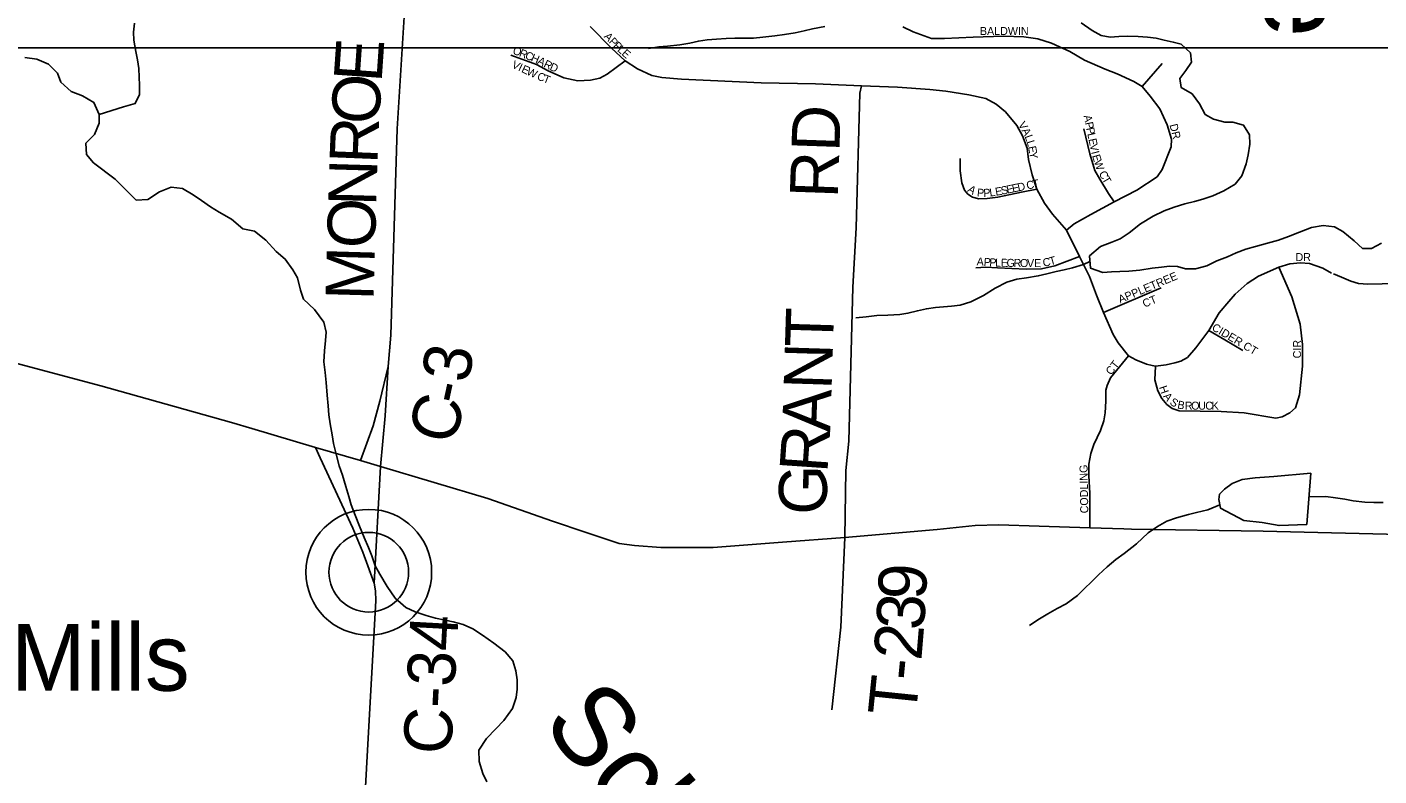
# Model space of a CAD drawing. Extents: x 1759416 to 2214760, y 252598 to 1116833.
# Drawn here: x 2002804 to 2011247, y 875868 to 880547 of the extents above; entities that cross this region are included whole.
import ezdxf

# ---------------------------------------------------------------- set-up
doc = ezdxf.new("R2010")
doc.units = 0
for name, color, linetype in [('GM_X_County_Road', 7, 'Continuous'), ('GM_X_County_Road_Text', 7, 'Continuous'), ('GM_X_County_Subdivision', 7, 'Continuous'), ('GM_X_County_Subdivision_Text', 7, 'Continuous'), ('GM_X_Major_Lake', 7, 'Continuous'), ('GM_X_Major_Lake_Text', 7, 'Continuous'), ('GM_X_Minor_Lake', 7, 'Continuous'), ('GM_X_Minor_River', 7, 'Continuous'), ('GM_X_Minor_River_Text', 7, 'Continuous'), ('GM_X_Township', 7, 'Continuous'), ('GM_X_Township_Road', 7, 'Continuous'), ('GM_X_Township_Road_Text', 7, 'Continuous'), ('GM_X_Township_Subdivision', 7, 'Continuous'), ('GM_X_Township_Subdivision_Text', 7, 'Continuous'), ('GM_X_Unincorporated', 7, 'Continuous'), ('GM_X_Unincorporated_Location', 7, 'Continuous'), ('GM_X_Unincorporated_Text', 7, 'Continuous'), ('GM_X_US_Route', 7, 'Continuous'), ('SC_Scratch1', 7, 'Continuous')]:
    doc.layers.add(name, color=color, linetype=linetype)

msp = doc.modelspace()

# ---------------------------------------------------------------- linework, layer by layer
at = {"layer": 'GM_X_County_Road'}
for points in [[(2004887.1, 877838.9), (2004966.1, 878054.7), (2005006.3, 878210), (2005059.3, 878425.5), (2005076, 878622.8), (2005114.2, 879911.6), (2005203.2, 881311.9), (2005266.8, 882813.7), (2005306.3, 883397.6), (2005439.1, 886066.7), (2005449.8, 886268.9), (2005489.1, 887010.5), (2005555.5, 888282.1), (2005602.6, 889171.2), (2005650.9, 890084.8), (2005769.6, 892327), (2005807.5, 893043.9), (2005864.5, 894121.1), (2005998.4, 896652.4), (2006004, 896754.8), (2006008, 896849.4)], [(2004604.6, 877920.9), (2004634.9, 877856.3), (2004837.9, 877415.8), (2004901, 877266.7), (2004971, 877072.8), (2004980.6, 877025.1), (2004981.6, 876961.9), (2004926.8, 875992.2), (2004864.9, 874839.9), (2004839.1, 874117.8)]]:
    msp.add_lwpolyline(points, dxfattribs=at)
at = {"layer": 'GM_X_County_Subdivision'}
for points in [[(2010951.6, 879009.8), (2010896.7, 879040.3), (2010812.5, 879069), (2010757.1, 879074.7), (2010690.1, 879067.1), (2010621.2, 879046), (2010495, 878990.5), (2010424.2, 878944.6), (2010349.9, 878877.8), (2010309.1, 878832.4), (2010249.7, 878761.9), (2010184.8, 878650.5), (2010103.4, 878541.7), (2010052, 878482.4), (2010010.4, 878459.8), (2009971.2, 878447.9), (2009917.8, 878437.3), (2009851.3, 878429), (2009831.2, 878432.5), (2009794.3, 878440.8), (2009727.9, 878468.1), (2009682.8, 878491.9), (2009618.4, 878573.2), (2009586.1, 878625.1), (2009525.8, 878762.7), (2009483.6, 878872.2), (2009440.1, 878988.7), (2009377, 879113.6), (2009296.1, 879276.8), (2009207.5, 879378.6), (2009158.3, 879446), (2009111.2, 879534.9), (2009080.2, 879623.7), (2009058.8, 879718.9), (2009049, 879789.7), (2009021.4, 879866.4), (2008984.6, 879930.9), (2008915.6, 880016.8), (2008855.8, 880064.3), (2008791.4, 880101.2), (2008685.6, 880122.6), (2008541.4, 880145.6), (2008441.7, 880156.4), (2008240.8, 880171.7), (2008015.4, 880180), (2007728.8, 880192.7), (2007389.6, 880198.1), (2006891.7, 880221.5), (2006768.4, 880232), (2006705.2, 880244.1), (2006616.5, 880286.2), (2006539.8, 880335.8), (2006454, 880415.6), (2006320.2, 880551)], [(2011624.5, 878951.4), (2011178.4, 878941.3), (2011119.3, 878944.7), (2011070.6, 878958.4), (2011013.2, 878984.1), (2010962.5, 879005.4)], [(2009542.2, 878278.5), (2009548.6, 878306.6), (2009571.1, 878355.3), (2009682.8, 878491.9)], [(2009441.6, 877417), (2009441.8, 877634.6), (2009435.5, 877741.9), (2009435.5, 877816.1), (2009446.5, 877882.4), (2009466.7, 877939.6), (2009508.2, 878025.2), (2009528.4, 878086.9), (2009537.9, 878136.8), (2009541.5, 878209.2), (2009540.3, 878269.8), (2009542.2, 878278.5)]]:
    msp.add_lwpolyline(points, dxfattribs=at)
at = {"layer": 'GM_X_Major_Lake'}
for points in [[(2009387.4, 880573.7), (2009455.6, 880525.8), (2009511.8, 880493.9), (2009568, 880484.1), (2009622, 880488.3), (2009678.1, 880490.5), (2009742.2, 880488.7), (2009802.3, 880482.9), (2009856.4, 880477.1), (2009906.5, 880465.2), (2009962.6, 880453.4), (2010012.7, 880439.5), (2010071, 880385.6), (2010075.3, 880327.5), (2010041.4, 880275.3), (2010003.5, 880225.1), (2010011.8, 880169), (2010080, 880129.1), (2010126.3, 880067.2), (2010162.6, 880001.2), (2010212.8, 879971.3), (2010285, 879953.5), (2010335.1, 879953.6), (2010401.2, 879933.8), (2010439.5, 879873.8), (2010439.7, 879815.7), (2010430, 879747.5), (2010418.2, 879691.4), (2010390.4, 879617.2), (2010348.6, 879564.9), (2010278.6, 879522.6), (2010208.6, 879492.3), (2010146.6, 879472), (2010094.6, 879457.8), (2010034.6, 879441.6), (2009968.6, 879421.3), (2009904.6, 879399), (2009836.6, 879364.7), (2009758.7, 879316.4), (2009686.8, 879262), (2009630.9, 879223.8), (2009578.9, 879203.5), (2009506.9, 879175.2), (2009439, 879116.9), (2009445.3, 879040.7), (2009521.5, 879012.9), (2009575.6, 879017.1), (2009629.6, 879019.3), (2009685.7, 879021.5), (2009753.8, 879027.8), (2009829.8, 879040), (2009887.9, 879046.3), (2009937.9, 879052.4), (2009988, 879050.6), (2010038.1, 879036.8), (2010102.2, 879037), (2010172.3, 879055.3), (2010234.2, 879085.5), (2010300.2, 879111.8)], [(2010300.2, 879111.8), (2010356.2, 879136), (2010416.2, 879158.3), (2010476.2, 879176.5), (2010550.2, 879196.8), (2010620.3, 879215.1), (2010682.3, 879237.4), (2010750.3, 879265.7), (2010826.3, 879294), (2010898.3, 879306.2), (2010968.4, 879298.5), (2011020.6, 879268.6), (2011092.9, 879210.7), (2011145.2, 879162.8), (2011201.3, 879163), (2011263.2, 879197.3)]]:
    msp.add_lwpolyline(points, dxfattribs=at)
at = {"layer": 'GM_X_Minor_Lake'}
for points in [[(2010822.1, 877758.8), (2010589.9, 877738), (2010473.8, 877729.6), (2010393.7, 877719.3), (2010329.7, 877695), (2010281.8, 877658.8), (2010251.8, 877628.6), (2010246, 877594.5), (2010258.2, 877540.5), (2010402.7, 877462.8), (2010516.9, 877451.2), (2010623.1, 877431.5), (2010797.3, 877438.1)], [(2010797.3, 877438.1), (2010822.1, 877758.8)]]:
    msp.add_lwpolyline(points, dxfattribs=at)
at = {"layer": 'GM_X_Minor_River'}
for points in [[(2003254.4, 879999.5), (2003407, 880048.1), (2003479, 880068.3), (2003506.9, 880124.6), (2003506.6, 880184.7), (2003504.4, 880234.8), (2003502.2, 880286.9), (2003494, 880343), (2003483.8, 880395), (2003469.5, 880465.1), (2003469.3, 880515.2), (2003475.1, 880571.4)], [(2007785.2, 880550.1), (2007709.2, 880535.8), (2007657.1, 880523.6), (2007601.1, 880511.4), (2007535, 880501.2), (2007473, 880492.9), (2007398.9, 880482.7), (2007340.9, 880478.4), (2007224.7, 880478), (2007170.6, 880475.9), (2007108.6, 880471.6), (2007050.5, 880467.4), (2006996.5, 880459.2), (2006942.4, 880447), (2006880.4, 880436.8), (2006804.3, 880428.5), (2006750.2, 880424.3), (2006684.2, 880412.1)], [(2002790.2, 880357), (2002864.2, 880346.5), (2002938.1, 880314), (2002993.8, 880259.5), (2003015.5, 880203.3), (2003079.1, 880144.8), (2003149, 880116.3), (2003220.8, 880075.8), (2003254.4, 879999.5), (2003254, 879945.4), (2003225.6, 879875.4), (2003171.2, 879821.7), (2003174.7, 879751.6), (2003218.4, 879699.2), (2003354.7, 879596.9)], [(2005674.3, 875831.2), (2005650.1, 875883.3), (2005627.8, 875957.3), (2005625.5, 876029.5), (2005673.3, 876101.8), (2005731.1, 876162.1), (2005781, 876214.4), (2005834.8, 876288.7), (2005858.6, 876356.9), (2005864.4, 876409.1), (2005864.2, 876467.2), (2005855.9, 876525.3), (2005837.7, 876587.3), (2005789.4, 876643.3), (2005719.1, 876697.2), (2005648.8, 876747), (2005588.6, 876786.9), (2005528.4, 876814.8), (2005464.2, 876830.6), (2005414.1, 876840.4), (2005354, 876854.2), (2005295.8, 876870.1), (2005227.6, 876893.9), (2005169.5, 876919.7), (2005103.1, 876977.6), (2005052.8, 877051.6), (2005006.4, 877127.6), (2004978.2, 877179.6), (2004957.9, 877243.7), (2004935.7, 877295.7), (2004909.4, 877357.7), (2004879.1, 877427.8), (2004852.8, 877497.8), (2004828.5, 877561.9), (2004812.3, 877613.9), (2004794, 877676), (2004773.7, 877746), (2004753.5, 877806.1), (2004737.2, 877870.2), (2004716.9, 877944.3), (2004708.7, 877998.3), (2004696.4, 878068.4), (2004688.2, 878124.5), (2004684, 878180.6), (2004677.7, 878246.8), (2004671.4, 878326.9), (2004665.1, 878389), (2004656.9, 878455.1), (2004660.6, 878523.2), (2004668.4, 878587.4), (2004672.2, 878639.5), (2004657.9, 878703.6), (2004599.5, 878781.6), (2004531.2, 878847.5), (2004510.9, 878903.5), (2004492.6, 878979.6), (2004464.4, 879029.6), (2004416.1, 879097.6), (2004359.8, 879145.5), (2004295.4, 879215.4), (2004223.1, 879271.3), (2004151, 879287.1), (2004080.6, 879346.9), (2004004.4, 879390.8), (2003950.2, 879422.7), (2003893.9, 879462.5), (2003841.7, 879498.4), (2003773.5, 879538.3), (2003703.4, 879546), (2003631.4, 879517.8), (2003557.5, 879469.4), (2003485.4, 879465.1), (2003413, 879539), (2003354.7, 879596.9)], [(2009441.8, 879082.9), (2009401.2, 879062.6), (2009333.1, 879042.4), (2009281.1, 879030.2), (2009231.1, 879020), (2009173.1, 879005.7), (2009119, 878991.5), (2009045, 878979.2), (2008984.9, 878971), (2008922.9, 878952.8), (2008850.9, 878916.4), (2008777, 878870.1), (2008697.1, 878829.7), (2008631.1, 878809.5), (2008577, 878803.3), (2008526.9, 878799.1), (2008476.9, 878794.9), (2008420.8, 878786.7), (2008364.8, 878774.5), (2008304.8, 878758.2), (2008254.7, 878750.1), (2008178.7, 878745.8), (2008110.6, 878743.6), (2008044.5, 878737.3), (2007980.4, 878729.1)], [(2010253.2, 877562.4), (2010178.1, 877530.2), (2010108.1, 877513.9), (2010058, 877501.7), (2009982, 877481.4), (2009922, 877459.2), (2009864.1, 877426.9), (2009806.1, 877386.6), (2009732.3, 877318.2), (2009656.4, 877257.8), (2009604.5, 877219.6), (2009548.6, 877173.3), (2009494.7, 877125), (2009365, 876994.3), (2009293.1, 876943.9), (2009237.2, 876913.7), (2009179.2, 876881.4), (2009117.2, 876843.1), (2009065.3, 876806.9)], [(2011273.4, 877576), (2011215.4, 877575.8), (2011159.3, 877577.6), (2011085.1, 877587.4), (2011033, 877597.2), (2010974.9, 877605), (2010914.8, 877612.9), (2010810.8, 877611.8)]]:
    msp.add_lwpolyline(points, dxfattribs=at)
at = {"layer": 'GM_X_Township'}
for points in [[(2005439.1, 886066.7), (2005306.3, 883397.6), (2005266.8, 882813.7), (2005203.2, 881311.9), (2005114.2, 879911.6), (2005076, 878622.8), (2005059.3, 878425.5), (2005039.2, 878116.8), (2005010.5, 877801.8), (2004971, 877072.8), (2004980.6, 877025.1), (2004981.6, 876961.9), (2004926.8, 875992.2), (2004864.9, 874839.9), (2004839.1, 874117.9), (2004693.6, 871221), (2004641.5, 870054.3), (2000935, 870208.1)], [(2015532.7, 869393.7), (2009471.5, 869625.9), (2009435.1, 869627.4), (2009323.1, 869633.6), (2008493.1, 869662.6), (2005581.9, 869797.5), (2004630.6, 869830), (2004641.5, 870054.3), (2004693.6, 871221), (2004839.1, 874117.9), (2004864.9, 874839.9), (2004926.8, 875992.2), (2004981.6, 876961.9), (2004980.6, 877025.1), (2004971, 877072.8), (2005010.5, 877801.8), (2005039.2, 878116.8), (2005059.3, 878425.5), (2005076, 878622.8), (2005114.2, 879911.6), (2005203.2, 881311.9), (2005266.8, 882813.7), (2005306.3, 883397.6), (2005439.1, 886066.7)]]:
    msp.add_lwpolyline(points, dxfattribs=at)
at = {"layer": 'GM_X_Township_Road'}
for points in [[(2007911.8, 877357.1), (2007917.9, 877777), (2007935.7, 877959.2), (2007961.9, 878922.5), (2007981, 879292.6), (2008004.5, 880134.6), (2008015.4, 880180)], [(2007830.9, 876280.1), (2007886.3, 876798.1), (2007911.8, 877357.1)]]:
    msp.add_lwpolyline(points, dxfattribs=at)
at = {"layer": 'GM_X_Township_Subdivision'}
for points in [[(2009296.1, 879276.8), (2009343.8, 879317.8), (2009447.2, 879375.4), (2009593.6, 879454.1), (2009735.2, 879527.7), (2009860.8, 879611.9), (2009893.6, 879657.1), (2009948.3, 879798.1), (2009950.4, 879846.5), (2009925.1, 879935), (2009878.3, 880036.4), (2009818.3, 880116.1), (2009768.7, 880174.7), (2009715.2, 880206.6), (2009612.5, 880254.5), (2009537, 880284), (2009409, 880339.8), (2009317.1, 880394), (2009251.5, 880423.5), (2009202.3, 880446.5), (2009117, 880472.7), (2009030, 880485.9), (2008902.1, 880490.8), (2008712.3, 880483.8), (2008532.8, 880475.2), (2008451.8, 880476.1), (2008338.9, 880517.6), (2008273.3, 880548.5)], [(2005825.7, 880370.4), (2005984.8, 880313.3), (2006058.5, 880274.2), (2006156.2, 880229), (2006243.5, 880211), (2006321.7, 880214), (2006381.8, 880227.5), (2006427, 880253.1), (2006539.8, 880335.8)], [(2009768.7, 880174.7), (2009893, 880318.2)], [(2009593.6, 879454.1), (2009557.6, 879507.6), (2009502.8, 879597.2), (2009473.4, 879650.6), (2009441.8, 879755.6), (2009404.1, 879911.5)], [(2008631.9, 879725.3), (2008631.9, 879648.6), (2008642.6, 879573.4), (2008658, 879527.4), (2008679.4, 879502.9), (2008708.6, 879484.5), (2008748.4, 879473.7), (2008801, 879476), (2008867.3, 879484.6), (2009013.9, 879515.6), (2009111.2, 879534.9)], [(2008729.9, 879042.3), (2008791.9, 879047), (2008864.8, 879042), (2009044.4, 879035), (2009139.8, 879036.4), (2009222.7, 879054.7), (2009377, 879113.6)], [(2009851.3, 878429), (2009847.8, 878342.2), (2009866.7, 878273.4), (2009890.5, 878227), (2009921.4, 878189.1), (2009954.6, 878164.1), (2009998.5, 878148.7), (2010260.9, 878143.9), (2010405.8, 878135.6), (2010602.6, 878103.9), (2010642.6, 878112.1), (2010690.5, 878136.4), (2010726.4, 878166.7), (2010751.3, 878248), (2010768.6, 878427.9), (2010768.6, 878563.8), (2010755.1, 878690.1), (2010703.5, 878860.4), (2010621.2, 879046)], [(2009525.8, 878762.7), (2009886.4, 878918.5)], [(2010184.8, 878650.5), (2010285, 878592.1), (2010397.2, 878526.2)]]:
    msp.add_lwpolyline(points, dxfattribs=at)
at = {"layer": 'GM_X_Unincorporated'}
for radius in [392.8, 249]:
    msp.add_circle((2004937.8, 877140.6), radius, dxfattribs=at)
at = {"layer": 'GM_X_Unincorporated_Location'}
msp.add_line((2004937.8, 877140.6), (2004937.8, 877140.6), dxfattribs=at)
at = {"layer": 'GM_X_US_Route'}
for points in [[(2002130.5, 878607.2), (2003263.9, 878305.8), (2004080.1, 878075.2), (2004206.8, 878037.9)], [(2004206.8, 878037.9), (2004604.6, 877920.9), (2004887.1, 877838.9), (2005010.5, 877801.8), (2005681.5, 877600.2), (2005842.1, 877544)], [(2005842.1, 877544), (2006085.7, 877458.7), (2006295.3, 877388), (2006502.5, 877319.8), (2006597.6, 877307), (2006762.4, 877294.1), (2007088.6, 877295.7), (2007522.8, 877327.7), (2007911.8, 877357.1), (2008488.4, 877408.1), (2008725.9, 877433.2), (2008872, 877437.6), (2009124.4, 877428.5)], [(2009652.8, 877411.7), (2009702.1, 877410.5), (2010524.2, 877397.9), (2011464.2, 877375), (2011690.9, 877384.7), (2012319.3, 877462.5), (2012876.4, 877546.7), (2013022.2, 877559.7), (2013083.7, 877558.9), (2013142.8, 877554.6), (2014125, 877455.4)], [(2009124.4, 877428.5), (2009441.6, 877417), (2009652.8, 877411.7)]]:
    msp.add_lwpolyline(points, dxfattribs=at)
at = {"layer": 'SC_Scratch1'}
msp.add_lwpolyline([(1984253.2, 880416.3), (2020157.2, 880416.3), (2020157.2, 844512.3), (1984253.2, 844512.3)], close=True, dxfattribs=at)

# ---------------------------------------------------------------- texts
at = {"layer": 'GM_X_County_Road_Text'}
for s, rotation, p in [('E', 86.06704, (2005017.3, 880196.4)), ('O', 86.54091, (2005001.4, 879933.5)), ('R', 87.68879, (2004991.6, 879688.9)), ('N', 88.34593, (2004984, 879426)), ('O', 88.3605, (2004976.4, 879162.1)), ('M', 88.3635, (2004967.1, 878836.6)), ('3', 81.47751, (2005563, 878317.8)), ('-', 77.76165, (2005533.1, 878176.5)), ('C', 76.15402, (2005472.1, 877928.3)), ('C-34', 86.91556, (2005451.6, 875998))]:
    msp.add_text(s, height=300, rotation=rotation, dxfattribs=at).set_placement(p)
at = {"layer": 'GM_X_County_Subdivision_Text'}
for s, rotation, p in [('A', 312.97501, (2006403.2, 880485.2)), ('P', 313.67943, (2006433.7, 880452.5)), ('P', 316.87412, (2006460.1, 880424.9)), ('L', 318.1497, (2006486.7, 880400.1)), ('E', 318.30896, (2006513.1, 880376.5)), ('V', 300.72381, (2008991.6, 879938.1)), ('A', 297.51322, (2009013.7, 879901)), ('L', 289.93875, (2009033.3, 879863.5)), ('L', 286.8798, (2009045.1, 879831.1)), ('E', 280.96705, (2009055, 879798.8)), ('Y', 278.90901, (2009061.6, 879764.7)), ('DR', 0.00001, (2010725.9, 879084.6)), ('CT', 51.83863, (2009574.5, 878368.3)), ('CODLING', 90.93721, (2009431.7, 877508.6))]:
    msp.add_text(s, height=50, rotation=rotation, dxfattribs=at).set_placement(p)
at = {"layer": 'GM_X_Major_Lake_Text'}
msp.add_text('Lake', height=500.04, rotation=270.21526, dxfattribs=at).set_placement((2010524.8, 881931.8))
at = {"layer": 'GM_X_Minor_River_Text'}
msp.add_text('Schenck', height=500.04, rotation=309.32469, dxfattribs=at).set_placement((2006010.7, 876194.5))
at = {"layer": 'GM_X_Township_Road_Text'}
for s, rotation, p in [('RD', 88.02428, (2007866.8, 879475.3)), ('T', 88.19978, (2007836.6, 878542.8)), ('N', 88.20034, (2007828.3, 878279)), ('A', 87.98645, (2007819, 878013.9)), ('R', 86.09401, (2007801.6, 877757.3)), ('G', 88.80141, (2007796.3, 877497.1)), ('9', 87.30301, (2008416.5, 876964.5)), ('3', 86.30205, (2008404.3, 876774.4)), ('2', 85.24734, (2008388.5, 876584.3)), ('-', 84.43207, (2008376.1, 876457)), ('T', 84.13545, (2008353, 876232.1))]:
    msp.add_text(s, height=300, rotation=rotation, dxfattribs=at).set_placement(p)
at = {"layer": 'GM_X_Township_Subdivision_Text'}
for s, rotation, p in [('BALDWIN', 0.00001, (2008754.7, 880497.1)), ('O', 338.16206, (2005832.2, 880382)), ('R', 338.1535, (2005873, 880365.6)), ('V', 334.99895, (2005827.1, 880295)), ('C', 338.1535, (2005909.8, 880350.9)), ('H', 337.26918, (2005946.4, 880336.2)), ('A', 333.17101, (2005986.1, 880319.6)), ('R', 333.03315, (2006025.3, 880299.8)), ('I', 334.95935, (2005867, 880276.4)), ('E', 334.99051, (2005887, 880267.1)), ('W', 335.06692, (2005918.9, 880252.2)), ('C', 336.2074, (2005983.8, 880222.1)), ('T', 338.64167, (2006022.2, 880205.3)), ('D', 336.53607, (2006063.6, 880280.4)), ('A', 281.75581, (2009401.9, 879992.3)), ('P', 281.74935, (2009410.9, 879949.3)), ('P', 281.74935, (2009418.1, 879914.8)), ('DR', 284.02853, (2009938.6, 879935.5)), ('L', 281.77192, (2009425.2, 879880.3)), ('E', 281.74935, (2009432.4, 879845.9)), ('V', 282.09274, (2009439.6, 879811.1)), ('I', 284.2776, (2009449.3, 879766.1)), ('E', 286.07125, (2009455.2, 879743.1)), ('W', 288.77122, (2009465.7, 879706.8)), ('E', 11.66354, (2008959.8, 879512.8)), ('D', 11.64434, (2008994.3, 879519.9)), ('C', 11.66231, (2009050.3, 879531.4)), ('T', 11.66354, (2009089.1, 879539.4)), ('C', 299.95925, (2009494.9, 879631.4)), ('T', 300.26041, (2009514.8, 879596.8)), ('A', 326.9404, (2008673.3, 879521.8)), ('P', 354.30067, (2008734.6, 879489.2)), ('P', 2.16528, (2008777.1, 879485.5)), ('L', 7.72382, (2008817.5, 879487.3)), ('E', 10.0219, (2008854.6, 879492.3)), ('S', 11.35437, (2008890.5, 879498.7)), ('E', 11.65858, (2008925.3, 879505.7)), ('A', 356.21645, (2008733.3, 879058.2)), ('P', 356.24105, (2008777.3, 879055.3)), ('P', 356.22772, (2008812.4, 879053)), ('L', 357.70659, (2008848.9, 879050.6)), ('E', 359.11633, (2008885.5, 879049.2)), ('G', 359.45211, (2008921, 879048.6)), ('R', 359.45971, (2008965, 879048.2)), ('O', 359.45351, (2009004.6, 879047.8)), ('V', 359.45351, (2009048.6, 879047.4)), ('E', 359.45356, (2009092.6, 879047)), ('C', 11.37284, (2009152.2, 879048.6)), ('T', 15.94361, (2009195.3, 879057.4)), ('APPLETREE', 22.90518, (2009631, 878819.9)), ('CT', 22.38207, (2009782.7, 878793.2)), ('CIDER CT', 329.35356, (2010198.7, 878656.3)), ('CIR', 90, (2010760.5, 878476.8)), ('H', 288.71141, (2009873.2, 878296.7)), ('A', 308.62544, (2009896.4, 878238.4)), ('S', 326.27192, (2009936.2, 878192.7)), ('B', 348.61332, (2009985, 878165.1)), ('R', 0.16023, (2010034.7, 878156.1)), ('O', 0.00001, (2010074.3, 878156.3)), ('U', 0.00001, (2010118.3, 878156.3)), ('C', 0.00001, (2010162.3, 878156.3)), ('K', 0.00001, (2010201.9, 878156.3))]:
    msp.add_text(s, height=50, rotation=rotation, dxfattribs=at).set_placement(p)
at = {"layer": 'GM_X_Unincorporated_Text'}
msp.add_text('Monroe Mills', height=417, rotation=0.00001, dxfattribs=at).set_placement((2000658.7, 876399.8))

doc.saveas('drawing.dxf')
